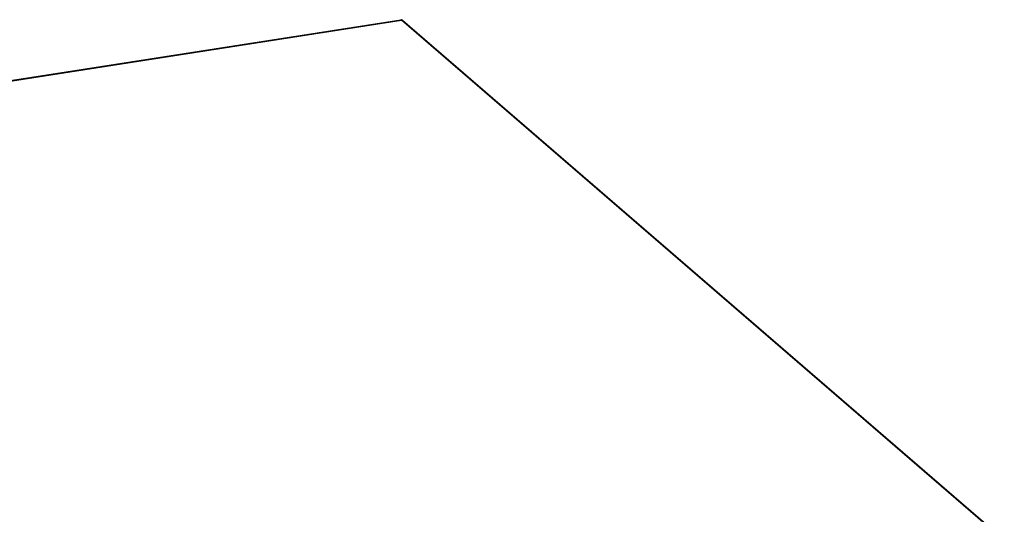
# Model space of a CAD drawing. Header units: millimetres. Extents: x -2579 to 1363, y -329 to 2298.
# Tile 280 of 280: x 947 to 1265, y 1237 to 1397. Entities that reach past the tile are written whole.
import ezdxf

# ---------------------------------------------------------------- set-up
doc = ezdxf.new("R2010")
doc.units = ezdxf.units.MM
doc.header["$LTSCALE"] = 30.734
doc.layers.get('0').update_dxf_attribs({"linetype": 'CONTINUOUS'})

msp = doc.modelspace()

# ---------------------------------------------------------------- linework, layer by layer
at = {"color": 3}
msp.add_line((163.02, 1255.25), (1070.15, 1396.63), dxfattribs=at)
at = {"color": 2}
for p in [(163.33, 1255.14), (1264.7, 1228.83)]:
    msp.add_line(p, (1070.45, 1396.52), dxfattribs=at)
at = {"color": 7}
msp.add_line((1265.03, 1228.74), (1070.78, 1396.43), dxfattribs=at)
msp.add_lwpolyline([(1070.15, 1396.63), (1070.23, 1396.64), (1070.3, 1396.64), (1070.38, 1396.63), (1070.46, 1396.61), (1070.54, 1396.58), (1070.62, 1396.54), (1070.7, 1396.49), (1070.78, 1396.43)], dxfattribs=at)
at = {"color": 2}
for points in [[(1070.45, 1396.52), (1070.4, 1396.56), (1070.34, 1396.59), (1070.29, 1396.62), (1070.24, 1396.63), (1070.19, 1396.63), (1070.15, 1396.63)], [(1070.45, 1396.52), (1070.5, 1396.52), (1070.56, 1396.52), (1070.6, 1396.51), (1070.65, 1396.5), (1070.7, 1396.48), (1070.74, 1396.46), (1070.78, 1396.43)]]:
    msp.add_lwpolyline(points, dxfattribs=at)

doc.saveas('drawing.dxf')
